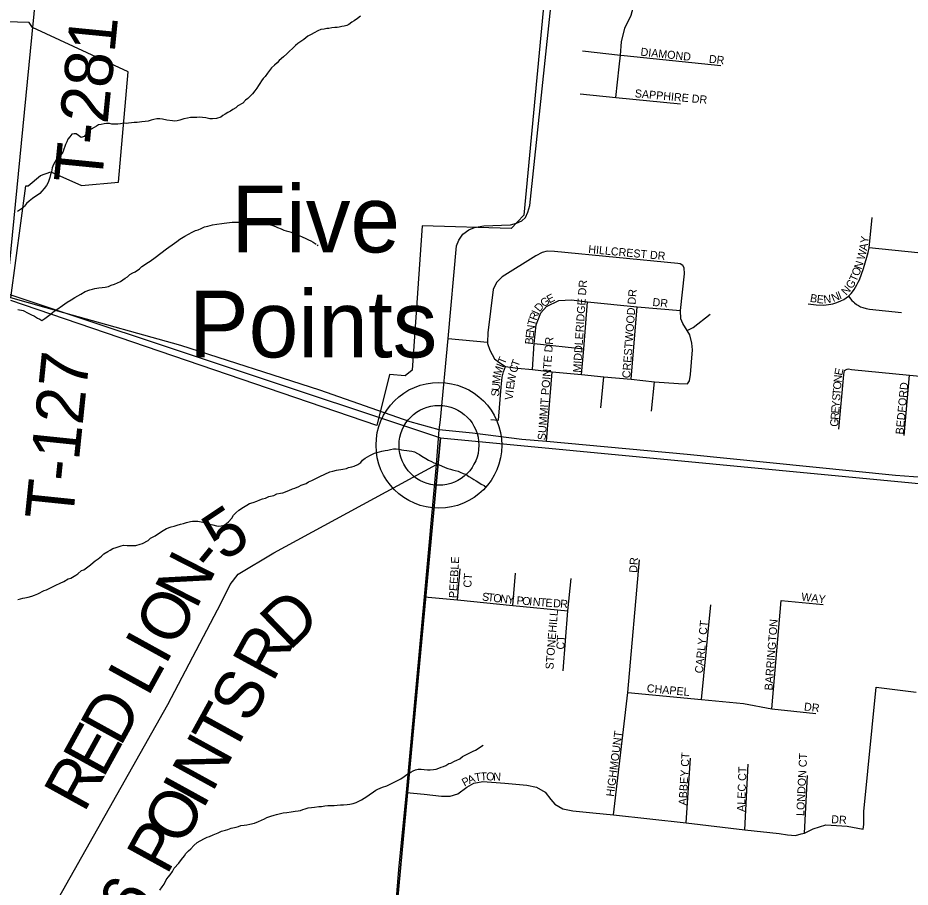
# Model space of a CAD drawing. Extents: x 0 to 1064, y 0 to 440.
# Drawn here: x 249.87 to 266.76, y 378.33 to 394.77 of the extents above; entities that cross this region are included whole.
import ezdxf

# ---------------------------------------------------------------- set-up
doc = ezdxf.new("R2010")
doc.units = 0
for name, color, linetype in [('GM_X_City_Street', 7, 'Continuous'), ('GM_X_Corporation', 7, 'Continuous'), ('GM_X_County_Road', 7, 'Continuous'), ('GM_X_Minor_River', 7, 'Continuous'), ('GM_X_Section', 7, 'Continuous'), ('GM_X_Township_Road', 7, 'Continuous'), ('GM_X_Township_Road_Text', 7, 'Continuous'), ('GM_X_Township_Subdivision', 7, 'Continuous'), ('GM_X_Township_Subdivision_Text', 7, 'Continuous'), ('GM_X_Unincorporated', 7, 'Continuous'), ('GM_X_Unincorporated_Location', 7, 'Continuous'), ('GM_X_Unincorporated_Text', 7, 'Continuous')]:
    doc.layers.add(name, color=color, linetype=linetype)

msp = doc.modelspace()

# ---------------------------------------------------------------- linework, layer by layer
at = {"layer": 'GM_X_City_Street'}
msp.add_lwpolyline([(251.035, 403.584), (250.14, 394.464), (250.14, 394.464)], dxfattribs=at)
at = {"layer": 'GM_X_Corporation'}
for points in [[(260.03, 397.185), (259.449, 391.037), (259.21, 390.789), (257.529, 390.838), (257.338, 388.11), (257.205, 387.999), (256.91, 388.024), (256.671, 387.063), (249.739, 389.423)], [(249.739, 389.475), (250.026, 391.597), (250.072, 391.594), (250.305, 391.79), (250.499, 391.86), (251.078, 391.602), (251.779, 391.663), (251.961, 393.749), (250.152, 394.588), (250.087, 394.681), (248.083, 394.744)]]:
    msp.add_lwpolyline(points, dxfattribs=at)
at = {"layer": 'GM_X_County_Road'}
for points in [[(250.745, 389.193), (249.739, 389.475), (249.654, 389.503)], [(282.57, 385.777), (282.57, 385.777), (278.303, 385.451), (276.969, 385.357), (275.937, 385.43), (275.355, 385.393), (274.825, 385.378), (274.183, 385.37), (272.586, 385.535), (270.899, 385.669), (269.966, 385.781), (267.503, 386.042), (266.481, 386.117), (262.54, 386.512), (259.878, 386.759), (259.413, 386.796), (258.48, 386.915), (257.845, 386.976), (257.301, 387.132), (255.591, 387.729), (252.957, 388.576), (250.745, 389.193)]]:
    msp.add_lwpolyline(points, dxfattribs=at)
at = {"layer": 'GM_X_Minor_River'}
for points in [[(256.358, 394.806), (256.302, 394.758), (256.24, 394.717), (256.197, 394.688), (256.141, 394.647), (256.098, 394.63), (256.049, 394.613), (256.006, 394.608), (255.957, 394.597), (255.915, 394.592), (255.872, 394.587), (255.817, 394.582), (255.762, 394.571), (255.719, 394.572), (255.671, 394.561), (255.609, 394.551), (255.554, 394.528), (255.48, 394.487), (255.425, 394.458), (255.363, 394.423), (255.288, 394.364), (255.227, 394.323), (255.171, 394.288), (255.127, 394.247), (255.071, 394.193), (255.015, 394.14), (254.965, 394.092), (254.903, 394.033), (254.822, 393.968), (254.779, 393.921), (254.729, 393.879), (254.673, 393.826), (254.635, 393.778), (254.597, 393.725), (254.553, 393.665), (254.516, 393.623), (254.484, 393.581), (254.453, 393.533)], [(254.453, 393.533), (254.427, 393.492), (254.396, 393.444), (254.358, 393.39), (254.314, 393.336), (254.27, 393.289), (254.226, 393.247), (254.183, 393.212), (254.133, 393.158), (254.04, 393.106), (253.997, 393.07), (253.941, 393.041), (253.898, 393.006), (253.849, 392.983), (253.799, 392.948), (253.756, 392.924), (253.713, 392.895), (253.633, 392.867), (253.56, 392.862), (253.505, 392.864), (253.433, 392.878), (253.372, 392.885), (253.311, 392.893), (253.263, 392.888), (253.196, 392.89), (253.141, 392.885), (253.086, 392.874), (253.019, 392.864), (252.939, 392.835), (252.89, 392.825), (252.847, 392.82), (252.799, 392.821), (252.696, 392.836), (252.611, 392.856), (252.563, 392.863), (252.508, 392.859), (252.447, 392.848), (252.398, 392.837), (252.343, 392.82), (252.282, 392.809), (252.221, 392.805), (252.178, 392.8), (252.135, 392.795), (252.074, 392.79), (252.026, 392.785), (251.971, 392.781), (251.928, 392.776), (251.873, 392.777), (251.818, 392.766), (251.764, 392.762), (251.709, 392.763), (251.654, 392.764), (251.612, 392.772), (251.551, 392.773), (251.508, 392.768), (251.453, 392.757), (251.404, 392.746), (251.361, 392.723), (251.318, 392.7), (251.262, 392.665), (251.219, 392.635), (251.175, 392.582), (251.131, 392.528), (251.076, 392.511), (251.022, 392.549), (250.98, 392.575), (250.938, 392.576), (250.895, 392.571), (250.858, 392.523), (250.82, 392.475), (250.8, 392.427), (250.775, 392.379), (250.762, 392.337), (250.748, 392.288), (250.729, 392.234), (250.697, 392.186), (250.653, 392.145), (250.597, 392.085), (250.572, 392.043), (250.552, 392.001), (250.526, 391.935), (250.512, 391.862), (250.493, 391.808), (250.479, 391.754), (250.466, 391.711), (250.446, 391.657), (250.415, 391.603), (250.37, 391.543), (250.327, 391.496), (250.289, 391.448), (250.246, 391.419), (250.196, 391.384), (250.153, 391.354), (250.091, 391.307), (250.041, 391.26), (250.003, 391.212), (249.96, 391.17), (249.867, 391.106)], [(252.583, 390.319), (252.688, 390.402), (252.732, 390.437), (252.794, 390.478), (252.881, 390.543), (252.942, 390.584), (253.035, 390.643), (253.103, 390.677), (253.171, 390.718), (253.238, 390.747), (253.287, 390.764), (253.343, 390.787), (253.404, 390.816), (253.472, 390.832), (253.557, 390.855), (253.643, 390.871), (253.734, 390.881), (253.777, 390.886), (253.832, 390.896), (253.881, 390.901), (253.93, 390.906), (254.057, 390.909), (254.149, 390.913), (254.191, 390.912), (254.252, 390.91), (254.307, 390.915), (254.349, 390.908), (254.416, 390.906), (254.477, 390.898), (254.543, 390.891), (254.597, 390.871), (254.64, 390.864), (254.7, 390.844), (254.748, 390.825), (254.79, 390.805), (254.857, 390.779), (254.911, 390.754), (254.953, 390.746), (255.001, 390.733), (255.05, 390.72), (255.092, 390.7), (255.14, 390.675), (255.2, 390.655), (255.254, 390.629), (255.326, 390.597), (255.374, 390.572), (255.422, 390.552), (255.464, 390.527), (255.518, 390.489)], [(255.56, 390.476), (255.541, 390.46)], [(249.874, 389.256), (249.977, 389.235), (250.067, 389.184), (250.121, 389.158), (250.193, 389.126), (250.247, 389.094), (250.289, 389.069), (250.331, 389.044), (250.387, 389.085), (250.486, 389.161), (250.536, 389.203), (250.61, 389.256), (250.721, 389.332), (250.808, 389.391), (250.882, 389.437), (250.956, 389.484), (251.067, 389.548), (251.148, 389.595), (251.234, 389.629), (251.289, 389.64), (251.332, 389.651), (251.405, 389.662), (251.472, 389.672), (251.527, 389.677), (251.588, 389.693), (251.643, 389.716), (251.705, 389.733), (251.815, 389.785), (251.908, 389.85), (251.951, 389.873), (251.995, 389.914), (252.051, 389.949), (252.094, 389.967), (252.18, 390.025), (252.224, 390.067), (252.273, 390.102), (252.317, 390.131), (252.379, 390.172), (252.471, 390.237), (252.583, 390.319)], [(254.778, 385.767), (254.845, 385.778), (254.888, 385.789), (255.004, 385.829), (255.072, 385.863), (255.115, 385.875), (255.195, 385.909), (255.238, 385.932), (255.33, 385.966), (255.373, 385.996), (255.435, 386.019), (255.502, 386.053), (255.588, 386.094), (255.681, 386.14), (255.779, 386.186), (255.834, 386.197), (255.908, 386.214), (256.024, 386.235), (256.091, 386.245), (256.134, 386.263), (256.195, 386.279), (256.238, 386.29), (256.306, 386.325), (256.367, 386.36), (256.399, 386.402), (256.449, 386.443), (256.535, 386.49), (256.627, 386.536), (256.719, 386.564), (256.762, 386.575), (256.823, 386.586), (256.878, 386.597), (256.927, 386.608), (256.982, 386.619), (257.037, 386.617), (257.091, 386.61), (257.134, 386.603), (257.176, 386.595), (257.237, 386.588), (257.279, 386.581), (257.328, 386.573), (257.382, 386.56), (257.436, 386.528), (257.478, 386.509), (257.52, 386.483), (257.598, 386.439), (257.646, 386.407), (257.7, 386.381), (257.748, 386.356), (257.796, 386.343), (257.85, 386.317), (257.892, 386.298), (257.964, 386.265), (258.012, 386.246), (258.061, 386.232), (258.103, 386.219), (258.151, 386.212), (258.206, 386.198), (258.248, 386.179), (258.302, 386.153), (258.35, 386.14), (258.41, 386.096), (258.464, 386.064), (258.506, 386.039), (258.548, 386.013), (258.601, 385.982), (258.643, 385.95), (258.697, 385.924), (258.739, 385.893)], [(249.874, 383.767), (249.923, 383.784), (249.966, 383.795), (250.009, 383.8), (250.07, 383.811), (250.137, 383.833), (250.193, 383.85), (250.254, 383.879), (250.371, 383.937), (250.414, 383.954), (250.469, 383.977), (250.543, 384.012), (250.593, 384.041), (250.673, 384.075), (250.747, 384.11), (250.827, 384.163), (250.876, 384.174), (250.969, 384.232), (251.012, 384.256), (251.08, 384.315), (251.123, 384.332), (251.197, 384.385), (251.247, 384.426), (251.297, 384.468), (251.34, 384.503), (251.396, 384.538), (251.458, 384.591), (251.502, 384.633), (251.576, 384.68), (251.619, 384.703), (251.674, 384.732), (251.736, 384.755), (251.828, 384.783), (251.877, 384.794), (251.943, 384.792), (252.016, 384.79), (252.108, 384.788), (252.187, 384.816), (252.236, 384.827), (252.341, 384.885), (252.385, 384.927), (252.471, 384.973), (252.595, 385.056), (252.687, 385.114), (252.773, 385.142), (252.834, 385.159), (252.89, 385.176), (252.951, 385.193), (253.012, 385.209), (253.067, 385.226), (253.141, 385.243), (253.183, 385.248), (253.232, 385.253), (253.281, 385.251), (253.341, 385.238), (253.408, 385.224), (253.51, 385.197), (253.565, 385.183), (253.631, 385.163), (253.674, 385.156), (253.722, 385.161), (253.777, 385.178), (253.821, 385.207), (253.864, 385.237), (253.927, 385.308), (253.958, 385.362), (254.002, 385.41), (254.058, 385.457), (254.145, 385.516), (254.206, 385.551), (254.256, 385.586), (254.329, 385.602), (254.397, 385.631), (254.452, 385.654), (254.507, 385.671), (254.563, 385.688), (254.624, 385.716), (254.716, 385.738), (254.778, 385.767)], [(253.85, 379.419), (253.911, 379.442), (254.009, 379.464), (254.052, 379.475), (254.095, 379.492), (254.156, 379.497), (254.211, 379.508), (254.266, 379.518), (254.351, 379.541), (254.431, 379.569), (254.542, 379.621), (254.585, 379.644), (254.665, 379.673), (254.726, 379.689), (254.769, 379.7), (254.897, 379.734), (254.964, 379.738), (255.05, 379.754), (255.123, 379.765), (255.178, 379.769), (255.221, 379.78), (255.27, 379.797), (255.313, 379.808), (255.368, 379.825), (255.429, 379.836), (255.49, 379.841), (255.569, 379.851), (255.618, 379.856), (255.685, 379.866), (255.74, 379.871), (255.813, 379.875), (255.862, 379.874), (255.916, 379.879), (255.983, 379.883), (256.038, 379.882), (256.105, 379.892), (256.16, 379.897), (256.221, 379.913), (256.277, 379.93), (256.338, 379.959), (256.381, 379.982), (256.431, 380.012), (256.48, 380.041), (256.523, 380.076), (256.604, 380.129), (256.647, 380.164), (256.69, 380.182), (256.733, 380.199), (256.776, 380.216), (256.856, 380.244), (256.918, 380.273), (256.973, 380.302), (257.035, 380.331), (257.121, 380.378), (257.183, 380.419), (257.239, 380.46), (257.313, 380.501), (257.356, 380.53), (257.399, 380.547), (257.448, 380.558), (257.509, 380.557), (257.563, 380.555), (257.624, 380.548), (257.679, 380.546), (257.74, 380.551), (257.788, 380.562), (257.844, 380.579), (257.887, 380.596), (257.93, 380.613), (257.973, 380.63), (258.028, 380.665), (258.071, 380.676), (258.139, 380.711), (258.182, 380.728), (258.237, 380.757), (258.287, 380.799), (258.33, 380.816), (258.379, 380.845), (258.441, 380.874), (258.49, 380.897), (258.533, 380.92), (258.583, 380.949), (258.632, 380.979), (258.682, 381.014)], [(252.562, 378.271), (252.606, 378.331), (252.644, 378.385), (252.682, 378.463), (252.72, 378.517), (252.757, 378.558), (252.802, 378.624), (252.834, 378.684), (252.921, 378.779), (252.972, 378.851), (253.028, 378.923), (253.054, 378.965), (253.103, 379.012), (253.147, 379.053), (253.203, 379.113), (253.266, 379.172), (253.327, 379.201), (253.407, 379.248), (253.457, 379.271), (253.5, 379.288), (253.573, 379.317), (253.666, 379.357), (253.727, 379.386), (253.807, 379.408), (253.85, 379.419)]]:
    msp.add_lwpolyline(points, dxfattribs=at)
at = {"layer": 'GM_X_Section'}
for points in [[(241.89, 392.142), (257.872, 386.825), (256.378, 370.759), (240.217, 375.582)], [(257.872, 386.825), (274.457, 385.242), (273.003, 368.703), (256.378, 370.759)]]:
    msp.add_lwpolyline(points, close=True, dxfattribs=at)
at = {"layer": 'GM_X_Township_Road'}
for points in [[(257.845, 386.976), (257.875, 387.169), (258.015, 388.709), (258.174, 390.462), (258.218, 390.566), (258.294, 390.683), (258.408, 390.76), (258.519, 390.807), (258.69, 390.835), (259.198, 390.858), (259.31, 390.885), (259.409, 390.934), (259.479, 390.994), (259.523, 391.095), (259.564, 391.22), (260.157, 396.835), (260.34, 398.679), (260.438, 400.015), (260.549, 400.292), (260.731, 400.5), (261.155, 400.847), (261.734, 401.293), (262.319, 401.787), (262.996, 402.414)], [(250.14, 394.464), (249.654, 389.503)], [(255.809, 362.697), (256.162, 367.553), (256.43, 371.277), (257.031, 378.038), (257.085, 378.66), (257.232, 380.12), (257.569, 383.821), (257.796, 386.324), (257.845, 386.976)], [(248.959, 376.039), (249.041, 376.159), (249.208, 376.477), (249.328, 376.632), (249.671, 376.926), (249.945, 377.144), (250.19, 377.417), (250.642, 378.116), (252.711, 381.783), (253.725, 383.703), (253.893, 384.053), (254.047, 384.25), (254.718, 384.652), (257.796, 386.324)]]:
    msp.add_lwpolyline(points, dxfattribs=at)
at = {"layer": 'GM_X_Township_Subdivision'}
for points in [[(261.194, 393.265), (261.254, 393.845), (261.281, 394.069), (261.296, 394.321), (261.362, 394.58), (261.483, 394.824), (261.563, 395.128), (261.617, 395.686), (261.66, 396.154), (261.657, 396.148)], [(260.557, 394.145), (261.281, 394.069), (261.347, 394.062), (263.181, 393.87)], [(260.517, 393.332), (261.194, 393.265), (262.416, 393.144)], [(264.829, 389.362), (264.983, 389.346), (265.126, 389.339), (265.171, 389.342), (265.214, 389.347), (265.257, 389.355), (265.3, 389.365), (265.372, 389.389), (265.447, 389.42), (265.504, 389.447), (265.552, 389.475), (265.592, 389.506), (265.593, 389.506), (265.617, 389.53), (265.642, 389.558), (265.668, 389.591), (265.699, 389.636), (265.727, 389.679), (265.753, 389.723), (265.777, 389.769), (265.799, 389.817), (265.84, 389.923), (265.878, 390.029), (265.912, 390.137), (265.942, 390.246), (265.964, 390.334), (265.982, 390.422), (266.039, 390.996)], [(267.154, 390.299), (265.982, 390.422)], [(259.989, 388.078), (260.544, 388.023), (260.964, 387.982), (261.48, 387.94), (261.921, 387.888), (262.377, 387.852), (262.548, 387.846), (262.585, 387.903), (262.605, 388.023), (262.642, 388.495), (262.626, 388.619), (262.59, 388.775), (262.538, 388.858), (262.46, 388.988), (262.424, 389.081), (262.415, 389.238), (262.491, 389.932), (262.486, 390.046), (262.46, 390.087), (262.408, 390.119), (262.367, 390.124), (260.032, 390.352), (259.892, 390.357), (259.799, 390.331), (259.68, 390.269), (259.042, 389.87), (258.938, 389.771), (258.901, 389.704), (258.87, 389.631), (258.767, 388.816), (258.762, 388.64), (258.761, 388.614), (258.808, 388.484), (258.896, 388.324), (258.974, 388.256), (259.101, 388.179), (259.327, 388.147), (259.612, 388.121), (259.989, 388.078)], [(259.612, 388.121), (259.643, 388.609), (259.685, 388.967), (259.773, 389.19), (259.882, 389.309), (260.115, 389.423), (260.349, 389.439), (260.655, 389.397), (261.594, 389.304), (262.415, 389.238)], [(260.544, 388.023), (260.583, 388.511), (260.655, 389.397)], [(265.592, 389.506), (265.66, 389.423), (265.687, 389.4), (265.709, 389.38), (265.746, 389.352), (265.784, 389.328), (265.823, 389.308), (265.864, 389.291), (265.926, 389.272), (265.99, 389.26), (266.598, 389.197)], [(261.48, 387.94), (261.594, 389.304)], [(262.538, 388.858), (262.657, 388.915), (262.979, 389.164)], [(258.015, 388.709), (258.762, 388.64)], [(259.643, 388.609), (260.583, 388.511)], [(258.823, 387.175), (258.968, 387.164), (259.021, 387.785), (259.037, 387.972), (259.063, 388.076), (259.101, 388.179)], [(259.878, 386.759), (259.989, 388.078)], [(265.412, 386.989), (265.507, 388.028), (265.517, 388.1), (265.534, 388.113), (265.568, 388.127), (265.592, 388.13), (265.65, 388.123), (266.751, 388.015), (267.623, 387.929)], [(260.909, 387.396), (260.964, 387.982)], [(261.869, 387.333), (261.921, 387.888)], [(266.649, 386.873), (266.751, 388.015)], [(261.146, 379.696), (261.418, 382.008), (261.641, 384.521)], [(258.194, 383.76), (258.243, 384.351)], [(259.243, 383.658), (259.294, 384.268)], [(260.193, 382.421), (260.285, 383.556), (260.344, 384.169)], [(257.569, 383.821), (258.194, 383.76), (259.243, 383.658), (260.285, 383.556)], [(262.812, 381.877), (262.99, 383.67)], [(264.14, 381.701), (264.321, 383.752), (265.116, 383.673)], [(257.232, 380.12), (257.564, 380.089), (257.891, 380.048), (258.053, 380.046), (258.204, 380.091), (258.372, 380.219), (258.506, 380.293), (258.672, 380.327), (259.091, 380.297), (259.508, 380.255), (259.688, 380.222), (259.852, 380.125), (259.964, 379.984), (260.038, 379.9), (260.191, 379.806), (260.377, 379.77), (260.755, 379.734), (261.146, 379.696), (262.525, 379.542), (263.632, 379.414), (264.283, 379.34), (264.442, 379.316), (264.592, 379.305), (264.695, 379.333), (264.762, 379.349), (264.926, 379.43), (265.163, 379.506), (265.57, 379.484), (265.87, 379.426), (265.882, 379.51), (265.887, 379.756), (266.115, 382.109), (266.876, 382.019)], [(261.418, 382.008), (262.812, 381.877), (263.609, 381.804), (264.14, 381.701), (264.978, 381.611)], [(262.525, 379.542), (262.605, 380.767)], [(263.632, 379.414), (263.698, 380.653)], [(264.762, 379.349), (264.818, 380.439)]]:
    msp.add_lwpolyline(points, dxfattribs=at)
at = {"layer": 'GM_X_Unincorporated'}
for radius in [1.19, 0.755]:
    msp.add_circle((257.843, 386.686), radius, dxfattribs=at)
at = {"layer": 'GM_X_Unincorporated_Location'}
msp.add_line((257.843, 386.686), (257.843, 386.686), dxfattribs=at)

# ---------------------------------------------------------------- texts
at = {"layer": 'GM_X_Township_Road_Text'}
for s, height, rotation, p in [('T-281', 0.9091, 84.3732, (251.46, 391.608)), ('T-127', 0.9091, 84.0937, (250.912, 385.24)), ('5', 0.909, 33.5688, (253.765, 384.473)), ('N', 0.909, 62.9669, (253.246, 383.562)), ('-', 0.909, 50.7221, (253.582, 384.232)), ('O', 0.909, 61.2115, (252.846, 382.834)), ('D', 0.909, 44.0726, (255.013, 382.781)), ('I', 0.909, 61.1235, (252.665, 382.506)), ('R', 0.909, 61.3803, (254.699, 382.183)), ('L', 0.909, 61.1306, (252.337, 381.911)), ('S', 0.909, 61.2132, (254.267, 381.398)), ('D', 0.909, 61.1225, (251.816, 380.965)), ('T', 0.909, 61.1881, (253.939, 380.802)), ('E', 0.909, 61.1269, (251.487, 380.369)), ('N', 0.909, 61.1895, (253.554, 380.101)), ('R', 0.909, 61.1304, (251.127, 379.715)), ('I', 0.909, 61.1834, (253.374, 379.774)), ('O', 0.909, 61.1927, (252.989, 379.073)), ('P', 0.909, 61.1904, (252.693, 378.535)), ('6', 0.909, 59.0619, (252.129, 377.579))]:
    msp.add_text(s, height=height, rotation=rotation, dxfattribs=at).set_placement(p)
at = {"layer": 'GM_X_Township_Subdivision_Text'}
for s, height, rotation, p in [('DIAMOND', 0.1515, 354.0389, (261.653, 394.058)), ('DR', 0.1515, 353.6398, (262.946, 393.924)), ('SAPPHIRE DR', 0.15152, 354.8036, (261.545, 393.271)), ('Y', 0.152, 82.6087, (265.964, 390.5)), ('HILLCREST DR', 0.15152, 354.7515, (260.665, 390.324)), ('W', 0.152, 75.0796, (265.893, 390.18)), ('A', 0.152, 80.3308, (265.941, 390.362)), ('N', 0.152, 71.5074, (265.836, 390.005)), ('T', 0.152, 66.1673, (265.74, 389.768)), ('O', 0.152, 69.4352, (265.787, 389.875)), ('MIDDLERIDGE DR', 0.15152, 86.1542, (260.528, 388.057)), ('G', 0.152, 57.9944, (265.659, 389.634)), ('E', 0.152, 27.7382, (259.932, 389.367)), ('CRESTWOOD DR', 0.15152, 85.8027, (261.461, 387.951)), ('N', 0.152, 22.5164, (265.306, 389.394)), ('I', 0.152, 22.0449, (265.429, 389.445)), ('N', 0.152, 47.8063, (265.551, 389.512)), ('G', 0.152, 35.0117, (259.827, 389.293)), ('DR', 0.1515, 353.9934, (261.879, 389.324)), ('B', 0.152, 349.2998, (264.856, 389.404)), ('E', 0.152, 354.0947, (264.987, 389.38)), ('N', 0.152, 5.8809, (265.127, 389.369)), ('I', 0.152, 65.8201, (259.727, 389.146)), ('D', 0.152, 49.9369, (259.749, 389.198)), ('T', 0.152, 74.5724, (259.66, 388.936)), ('R', 0.152, 70.0522, (259.688, 389.036)), ('N', 0.152, 82.6581, (259.644, 388.81)), ('B', 0.152, 84.5263, (259.621, 388.586)), ('E', 0.152, 83.512, (259.632, 388.704)), ('SUMMIT POINTE DR', 0.15152, 85.6356, (259.861, 386.778)), ('I', 0.152, 68.6046, (259.062, 388.144)), ('T', 0.152, 68.2037, (259.087, 388.205)), ('C', 0.152, 74.138, (259.314, 388.046)), ('T', 0.152, 70.1476, (259.346, 388.158)), ('M', 0.152, 72.1353, (259.014, 387.994)), ('W', 0.152, 79.7583, (259.274, 387.84)), ('E', 0.152, 78.3364, (265.472, 387.997)), ('M', 0.152, 84.0682, (258.999, 387.843)), ('E', 0.152, 83.18, (259.261, 387.737)), ('O', 0.152, 85.3756, (265.451, 387.736)), ('N', 0.152, 85.3598, (265.462, 387.869)), ('BEDFORD', 0.1515, 84.7252, (266.634, 386.885)), ('S', 0.152, 85.6264, (258.981, 387.605)), ('U', 0.152, 85.6005, (258.989, 387.711)), ('I', 0.152, 83.959, (259.254, 387.671)), ('T', 0.152, 85.3809, (265.443, 387.63)), ('V', 0.152, 83.9761, (259.24, 387.538)), ('Y', 0.152, 85.3756, (265.423, 387.39)), ('S', 0.152, 85.3498, (265.434, 387.523)), ('E', 0.152, 85.3809, (265.415, 387.284)), ('R', 0.152, 85.3573, (265.405, 387.164)), ('G', 0.152, 85.3816, (265.394, 387.032)), ('PEEBLE', 0.1515, 86.6355, (258.181, 383.791)), ('DR', 0.1515, 86.9884, (261.594, 384.271)), ('CT', 0.1515, 86.8215, (258.455, 383.99)), ('S', 0.152, 353.5391, (258.653, 383.751)), ('T', 0.152, 353.5202, (258.759, 383.739)), ('O', 0.152, 353.5174, (258.865, 383.727)), ('N', 0.152, 353.5139, (258.997, 383.712)), ('Y', 0.152, 354.0561, (259.131, 383.697)), ('P', 0.152, 355.4694, (259.308, 383.679)), ('O', 0.152, 355.6016, (259.414, 383.671)), ('WAY', 0.1515, 352.8649, (264.693, 383.751)), ('I', 0.152, 355.6713, (259.548, 383.661)), ('N', 0.152, 355.6248, (259.614, 383.656)), ('T', 0.152, 355.5699, (259.747, 383.645)), ('E', 0.152, 355.632, (259.853, 383.637)), ('D', 0.152, 355.5812, (260, 383.626)), ('R', 0.152, 355.6271, (260.133, 383.616)), ('STONEHILL', 0.1515, 85.4854, (260.008, 382.442)), ('CARLY CT', 0.1515, 84.1227, (262.835, 382.366)), ('BARRINGTON', 0.1515, 85.6011, (264.154, 382.045)), ('CT', 0.1515, 86.8094, (260.215, 382.819)), ('CHAPEL', 0.1515, 354.7129, (261.772, 382.018)), ('DR', 0.1515, 353.6638, (264.746, 381.671)), ('HIGHMOUNT', 0.1515, 82.6251, (261.155, 380.033)), ('ABBEY CT', 0.1515, 86.6354, (262.528, 379.871)), ('LONDON CT', 0.1515, 87.1392, (264.754, 379.671)), ('A', 0.152, 22.7997, (258.418, 380.276)), ('T', 0.152, 9.8307, (258.532, 380.325)), ('T', 0.152, 2.6237, (258.632, 380.343)), ('O', 0.152, 358.7323, (258.736, 380.348)), ('N', 0.152, 358.0326, (258.869, 380.345)), ('ALEC CT', 0.1515, 87.9915, (263.634, 379.75)), ('P', 0.152, 28.4709, (258.327, 380.227)), ('DR', 0.1515, 356.989, (265.264, 379.538))]:
    msp.add_text(s, height=height, rotation=rotation, dxfattribs=at).set_placement(p)
at = {"layer": 'GM_X_Unincorporated_Text'}
for s, p in [('Five', (253.916, 390.335)), ('Points', (253.116, 388.349))]:
    msp.add_text(s, height=1.2636, rotation=0, dxfattribs=at).set_placement(p)

doc.saveas('drawing.dxf')
